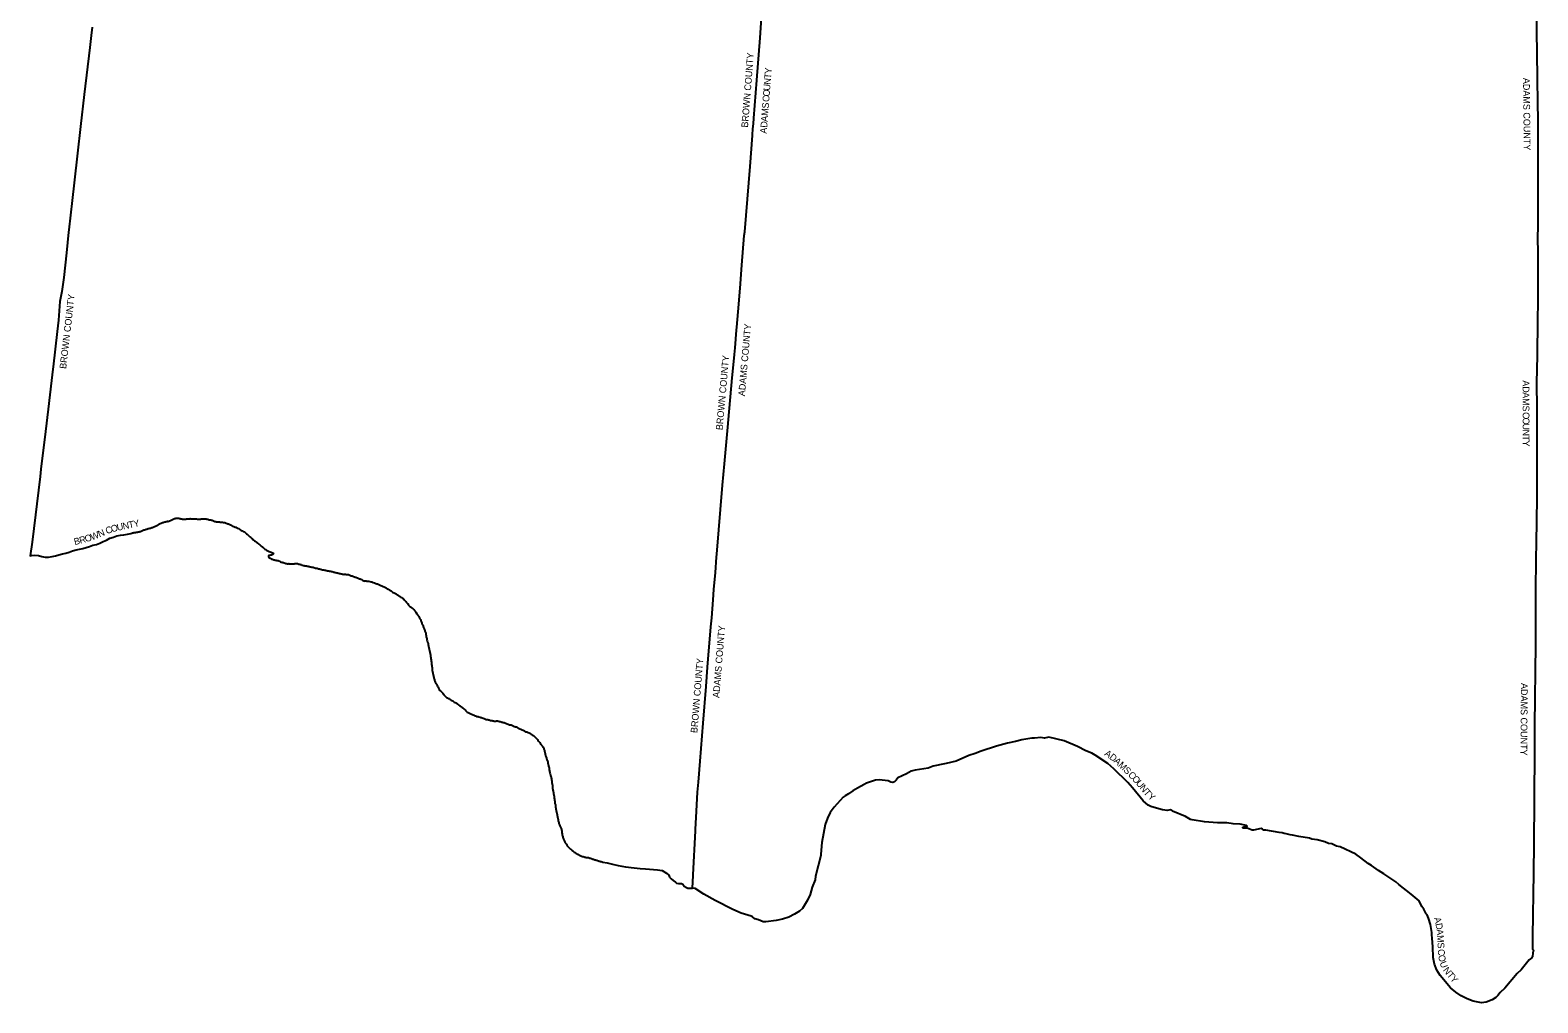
# Model space of a CAD drawing. Extents: x 1525783 to 1900577, y 218250 to 627376.
# Drawn here: x 1525783 to 1749751, y 218250 to 362753 of the extents above; entities that cross this region are included whole.
import ezdxf

# ---------------------------------------------------------------- set-up
doc = ezdxf.new("R2010")
doc.units = 0
doc.layers.add('GM_X_Adjacent_County', color=7, linetype='Continuous')
doc.layers.add('GM_X_Adjacent_County_Text', color=7, linetype='Continuous')

msp = doc.modelspace()

# ---------------------------------------------------------------- linework, layer by layer
at = {"layer": 'GM_X_Adjacent_County'}
for points in [[(1749441, 369663), (1749641, 355723), (1749642, 355680), (1749664, 354140), (1749675, 353340), (1749751, 348058), (1749743, 339646), (1749737, 333977), (1749714, 331531), (1749733, 330019), (1749726, 322498), (1749723, 319624), (1749639, 314429), (1749573, 310374), (1749573, 310345), (1749586, 306557), (1749590, 305214), (1749604, 300900), (1749618, 296471), (1749620, 295870), (1749621, 295683), (1749596, 293902), (1749532, 289205), (1749504, 287184), (1749407, 280060), (1749411, 276204), (1749414, 274100), (1749392, 271465), (1749270, 259526), (1749262, 255594), (1749145, 241637), (1749044, 234043), (1749032, 233161), (1749024, 232541), (1749002, 230891), (1748971, 228576), (1748962, 226751), (1748959, 226222), (1749129, 226071), (1749011, 225664), (1748943, 225098), (1748855, 224921), (1748451, 224622), (1747297, 223178), (1746699, 222628), (1744825, 220440), (1744132, 219784), (1743784, 219326), (1743491, 219025), (1742961, 218712), (1742082, 218356), (1741371, 218250), (1740167, 218519), (1739250, 218846), (1738367, 219276), (1737554, 219816), (1736777, 220488), (1735261, 222289), (1734736, 223094), (1734423, 223988), (1734221, 224999), (1734129, 226547), (1734063, 227848), (1734000, 228368), (1734019, 228696), (1733808, 229886), (1733530, 230820), (1733285, 231347), (1733137, 231497), (1732819, 232180), (1732539, 232573), (1732108, 233384), (1730955, 234416), (1729109, 235852), (1728676, 236229), (1726896, 237419), (1726059, 237912), (1725030, 238631), (1724550, 238927), (1723456, 239803), (1722698, 240350), (1720383, 241403), (1719849, 241546), (1719130, 241876), (1718634, 241929), (1718085, 242167), (1716951, 242450), (1716181, 242542), (1715849, 242718), (1714239, 242970), (1713303, 243155), (1712945, 243191), (1712368, 243351), (1712058, 243395), (1711788, 243511), (1711300, 243535), (1709354, 243882), (1709062, 243910), (1708858, 244056), (1708656, 244136), (1707532, 243896), (1707304, 243916), (1706832, 244116), (1706552, 244188), (1705974, 244218), (1705854, 244278), (1706100, 244396), (1706550, 244491), (1706462, 244581), (1705536, 244789), (1704502, 244835), (1703562, 244984), (1702156, 245016), (1700212, 245123), (1698424, 245429), (1698148, 245507), (1697392, 245914), (1695484, 246716), (1695356, 246821), (1695168, 246902), (1694708, 246834), (1693991, 246932), (1692779, 247291), (1692273, 247405), (1691861, 247625), (1691139, 248246), (1689540, 250213), (1688836, 250974), (1686755, 253006), (1685851, 253813), (1684009, 255059), (1683489, 255350), (1682604, 255678), (1681383, 256353), (1679387, 257198), (1677084, 257695), (1676482, 257565), (1675933, 257653), (1674989, 257562), (1674590, 257570), (1673103, 257314), (1672151, 257076), (1670970, 256828), (1669351, 256365), (1667073, 255622), (1666184, 255284), (1665236, 254994), (1663332, 254163), (1661861, 253792), (1661597, 253737), (1659950, 253392), (1659166, 253093), (1657264, 252815), (1656636, 252655), (1655973, 252252), (1654678, 251664), (1654416, 251331), (1654162, 251087), (1653936, 250971), (1653629, 251041), (1653227, 251253), (1651914, 251371), (1651336, 251309), (1650023, 250869), (1649653, 250700), (1648685, 250138), (1647981, 249729), (1647325, 249298), (1646846, 249002), (1646567, 248782), (1645210, 247341), (1644646, 246526), (1644229, 245701), (1643861, 244753), (1643387, 242065), (1643215, 240334), (1643241, 240124), (1642467, 237065), (1642377, 236530), (1641974, 235444), (1641644, 234350), (1641256, 233507), (1640494, 232258), (1640089, 231856), (1639339, 231415), (1638498, 230992), (1637555, 230684), (1636613, 230493), (1635065, 230285), (1634657, 230305), (1633958, 230601), (1633442, 230743), (1633074, 231028), (1632885, 231118), (1631426, 231579), (1630171, 232107), (1627520, 233433), (1625854, 234393), (1624547, 235213), (1624196, 235306), (1624257, 237177), (1624264, 237271), (1624637, 243796), (1624643, 244038), (1624741, 245763), (1624939, 249542), (1625055, 251044), (1625298, 254158), (1625741, 259804), (1626189, 265231), (1626426, 268141), (1626920, 274118), (1627024, 275441), (1627246, 278107), (1627367, 279648), (1627572, 282158), (1627760, 284461), (1627795, 284887), (1628633, 295151), (1628937, 298348), (1629433, 303775), (1629536, 304887), (1630089, 311112), (1630271, 313053), (1630419, 314553), (1630488, 315536), (1630722, 318179), (1630769, 318617), (1630954, 320913), (1631260, 324446), (1631493, 327825), (1631870, 332224), (1631939, 332801), (1632333, 337652), (1632719, 342502), (1633085, 347092), (1633093, 347197), (1633154, 348076), (1633224, 348842), (1633265, 349678), (1633736, 355308), (1634234, 361625), (1634548, 365997)], [(1534972, 363186), (1534842, 361983), (1534628, 360199), (1533821, 353172), (1533276, 348457), (1532824, 344490), (1532312, 340083), (1532006, 337422), (1531505, 333071), (1531469, 332747), (1531158, 329654), (1530772, 326029), (1530509, 323916), (1530186, 322432), (1530006, 319686), (1529806, 317987), (1529183, 312760), (1529136, 312365), (1528943, 310711), (1528465, 306424), (1528044, 303145), (1527379, 297549), (1527248, 296442), (1526093, 286681), (1525783, 284661), (1525992, 284724), (1526500, 284765), (1527007, 284684), (1527512, 284543), (1528026, 284460), (1528527, 284446), (1529034, 284567), (1529538, 284676), (1530052, 284808), (1530568, 284970), (1531073, 285075), (1531583, 285213), (1532088, 285389), (1532594, 285528), (1533097, 285646), (1533599, 285758), (1534100, 285902), (1534606, 286037), (1535109, 286223), (1535616, 286341), (1536117, 286531), (1536630, 286785), (1537136, 286998), (1537638, 287259), (1538142, 287436), (1538658, 287612), (1539195, 287727), (1539709, 287801), (1540219, 287890), (1540727, 287994), (1540893, 288043), (1540995, 288067), (1541097, 288089), (1541205, 288113), (1541311, 288131), (1541421, 288143), (1541531, 288157), (1541639, 288173), (1541749, 288189), (1541851, 288203), (1541957, 288221), (1542061, 288257), (1542161, 288296), (1542263, 288346), (1542369, 288378), (1542471, 288414), (1542585, 288460), (1542689, 288504), (1542793, 288538), (1542897, 288570), (1543007, 288598), (1543109, 288640), (1543225, 288672), (1543329, 288699), (1543431, 288735), (1543539, 288757), (1543647, 288789), (1543757, 288821), (1543857, 288843), (1543968, 288883), (1544068, 288917), (1544168, 288963), (1544278, 289005), (1544390, 289063), (1544490, 289110), (1544600, 289164), (1544700, 289224), (1544804, 289280), (1544910, 289344), (1545014, 289400), (1545118, 289446), (1545220, 289498), (1545334, 289553), (1545440, 289591), (1545546, 289623), (1545662, 289661), (1545778, 289701), (1545886, 289721), (1545994, 289753), (1546096, 289773), (1546200, 289789), (1546306, 289783), (1546407, 289815), (1546507, 289859), (1546611, 289905), (1546713, 289963), (1546819, 290024), (1546923, 290070), (1547031, 290114), (1547131, 290162), (1547231, 290196), (1547333, 290216), (1547439, 290230), (1547553, 290250), (1547653, 290268), (1547761, 290260), (1547867, 290238), (1547971, 290212), (1548071, 290200), (1548183, 290170), (1548297, 290134), (1548403, 290118), (1548505, 290110), (1548605, 290104), (1548716, 290094), (1548816, 290100), (1548916, 290120), (1549028, 290146), (1549136, 290164), (1549242, 290166), (1549344, 290166), (1549444, 290176), (1549550, 290180), (1549660, 290176), (1549762, 290176), (1549870, 290168), (1549970, 290164), (1550080, 290156), (1550180, 290148), (1550282, 290172), (1550398, 290172), (1550518, 290130), (1550628, 290114), (1550744, 290114), (1550860, 290108), (1550985, 290114), (1551085, 290126), (1551191, 290134), (1551297, 290134), (1551411, 290148), (1551531, 290142), (1551631, 290138), (1551735, 290152), (1551841, 290144), (1551951, 290142), (1552007, 290124), (1552057, 290108), (1552159, 290082), (1552263, 290050), (1552399, 290028), (1552499, 290007), (1552603, 289993), (1552703, 289979), (1552805, 289943), (1552919, 289903), (1553019, 289855), (1553120, 289805), (1553226, 289759), (1553346, 289737), (1553458, 289725), (1553576, 289723), (1553682, 289715), (1553786, 289717), (1553890, 289713), (1553998, 289681), (1554114, 289671), (1554224, 289649), (1554354, 289640), (1554496, 289632), (1554604, 289620), (1554708, 289618), (1554808, 289562), (1554922, 289516), (1555034, 289468), (1555136, 289432), (1555244, 289398), (1555345, 289366), (1555447, 289322), (1555553, 289276), (1555695, 289197), (1555803, 289139), (1555913, 289081), (1556017, 289031), (1556123, 288987), (1556231, 288937), (1556331, 288895), (1556475, 288824), (1556593, 288766), (1556727, 288702), (1556891, 288618), (1556991, 288544), (1557151, 288445), (1557293, 288353), (1557450, 288273), (1557608, 288201), (1557708, 288115), (1557824, 288024), (1557924, 287946), (1558026, 287864), (1558126, 287778), (1558232, 287684), (1558336, 287583), (1558436, 287483), (1558550, 287397), (1558652, 287299), (1558758, 287217), (1558858, 287122), (1558980, 286996), (1559096, 286908), (1559212, 286814), (1559320, 286729), (1559436, 286651), (1559551, 286567), (1559659, 286479), (1559765, 286389), (1559885, 286280), (1559993, 286194), (1560099, 286118), (1560237, 286016), (1560343, 285933), (1560453, 285843), (1560559, 285767), (1560669, 285663), (1560777, 285583), (1560887, 285512), (1560993, 285460), (1561109, 285402), (1561211, 285350), (1561311, 285316), (1561453, 285270), (1561577, 285216), (1561705, 285174), (1561808, 285125), (1561908, 285059), (1561902, 284957), (1561834, 284857), (1561728, 284811), (1561611, 284781), (1561511, 284739), (1561411, 284719), (1561309, 284693), (1561205, 284634), (1561181, 284532), (1561227, 284430), (1561329, 284360), (1561445, 284290), (1561564, 284232), (1561666, 284183), (1561766, 284145), (1561880, 284097), (1561986, 284067), (1562096, 284041), (1562200, 284011), (1562314, 283993), (1562418, 283979), (1562540, 283959), (1562640, 283943), (1562748, 283905), (1562854, 283861), (1562968, 283788), (1563078, 283740), (1563204, 283710), (1563328, 283674), (1563430, 283644), (1563540, 283610), (1563674, 283564), (1563783, 283522), (1563891, 283496), (1564001, 283490), (1564105, 283492), (1564207, 283500), (1564317, 283478), (1564417, 283474), (1564537, 283474), (1564649, 283482), (1564757, 283488), (1564808, 283486), (1564871, 283484), (1564979, 283494), (1565083, 283518), (1565187, 283526), (1565293, 283508), (1565399, 283498), (1565499, 283498), (1565605, 283458), (1565713, 283440), (1565829, 283420), (1565933, 283380), (1566035, 283346), (1566162, 283291), (1566264, 283261), (1566368, 283235), (1566496, 283211), (1566606, 283183), (1566724, 283167), (1566828, 283157), (1566938, 283141), (1567060, 283117), (1567172, 283095), (1567276, 283073), (1567378, 283037), (1567500, 283017), (1567606, 282995), (1567722, 282963), (1567830, 282953), (1567940, 282923), (1568072, 282875), (1568184, 282847), (1568290, 282831), (1568401, 282803), (1568507, 282767), (1568641, 282731), (1568745, 282702), (1568847, 282692), (1568953, 282658), (1569059, 282626), (1569191, 282596), (1569317, 282576), (1569423, 282562), (1569533, 282534), (1569637, 282512), (1569753, 282486), (1569857, 282466), (1569975, 282438), (1570131, 282408), (1570239, 282394), (1570343, 282382), (1570449, 282366), (1570550, 282338), (1570666, 282310), (1570792, 282276), (1570900, 282254), (1571000, 282228), (1571110, 282198), (1571214, 282176), (1571332, 282148), (1571432, 282120), (1571534, 282089), (1571634, 282071), (1571742, 282051), (1571848, 282025), (1571972, 281989), (1572076, 281967), (1572176, 281933), (1572282, 281913), (1572384, 281907), (1572496, 281921), (1572606, 281915), (1572744, 281891), (1572851, 281893), (1572953, 281891), (1573059, 281867), (1573167, 281833), (1573281, 281789), (1573389, 281739), (1573489, 281699), (1573611, 281685), (1573715, 281639), (1573819, 281597), (1573941, 281551), (1574057, 281506), (1574171, 281466), (1574277, 281418), (1574387, 281378), (1574489, 281340), (1574595, 281288), (1574699, 281238), (1574799, 281218), (1574899, 281180), (1575030, 281124), (1575144, 281066), (1575260, 280975), (1575360, 280919), (1575462, 280941), (1575586, 280943), (1575696, 280921), (1575796, 280907), (1575904, 280919), (1576006, 280901), (1576112, 280879), (1576431, 280811), (1576535, 280783), (1576643, 280743), (1576744, 280699), (1576945, 280631), (1577047, 280591), (1577151, 280557), (1577259, 280520), (1577359, 280480), (1577461, 280434), (1577570, 280382), (1577676, 280352), (1577788, 280306), (1577896, 280248), (1578004, 280202), (1578104, 280162), (1578234, 280105), (1578348, 280033), (1578448, 279993), (1578552, 279939), (1578662, 279889), (1578766, 279817), (1578879, 279752), (1578985, 279696), (1579105, 279630), (1579211, 279564), (1579315, 279494), (1579415, 279436), (1579519, 279351), (1579631, 279277), (1579731, 279231), (1579841, 279171), (1579941, 279113), (1580047, 279053), (1580151, 278993), (1580252, 278924), (1580352, 278860), (1580452, 278800), (1580554, 278738), (1580654, 278682), (1580756, 278612), (1580862, 278539), (1580964, 278475), (1581072, 278393), (1581178, 278299), (1581274, 278196), (1581372, 278096), (1581468, 277976), (1581573, 277886), (1581659, 277775), (1581743, 277671), (1581837, 277571), (1581937, 277513), (1581949, 277412), (1582003, 277308), (1582087, 277208), (1582187, 277140), (1582289, 277088), (1582393, 277017), (1582493, 276953), (1582595, 276877), (1582695, 276785), (1582777, 276682), (1582846, 276582), (1582906, 276480), (1582996, 276372), (1583072, 276265), (1583228, 276049), (1583298, 275946), (1583370, 275843), (1583446, 275732), (1583507, 275628), (1583567, 275525), (1583615, 275416), (1583686, 275307), (1583747, 275202), (1583796, 275094), (1583828, 274991), (1583874, 274888), (1583920, 274779), (1583957, 274668), (1583988, 274553), (1584035, 274444), (1584093, 274343), (1584146, 274243), (1584184, 274136), (1584222, 274014), (1584282, 273908), (1584319, 273810), (1584351, 273683), (1584396, 273579), (1584429, 273460), (1584456, 273357), (1584522, 273255), (1584543, 273147), (1584565, 273047), (1584581, 272939), (1584603, 272828), (1584625, 272707), (1584633, 272607), (1584657, 272492), (1584685, 272392), (1584693, 272288), (1584715, 272184), (1584753, 272054), (1584829, 271853), (1584863, 271741), (1584883, 271610), (1584908, 271489), (1584912, 271387), (1584933, 271280), (1584973, 271161), (1585001, 271045), (1585025, 270946), (1585042, 270824), (1585051, 270706), (1585083, 270583), (1585121, 270477), (1585143, 270379), (1585165, 270274), (1585189, 270164), (1585207, 270062), (1585235, 269959), (1585257, 269856), (1585270, 269752), (1585274, 269652), (1585284, 269551), (1585293, 269440), (1585315, 269334), (1585343, 269226), (1585361, 269127), (1585376, 269010), (1585384, 268864), (1585394, 268742), (1585403, 268631), (1585419, 268508), (1585439, 268385), (1585455, 268278), (1585469, 268164), (1585480, 268052), (1585484, 267943), (1585491, 267817), (1585509, 267704), (1585523, 267583), (1585549, 267475), (1585565, 267372), (1585597, 267253), (1585621, 267152), (1585643, 267044), (1585663, 266944), (1585681, 266821), (1585693, 266719), (1585735, 266583), (1585769, 266472), (1585805, 266372), (1585845, 266240), (1585861, 266133), (1585900, 266023), (1585938, 265909), (1586044, 265702), (1586134, 265596), (1586209, 265484), (1586268, 265374), (1586308, 265270), (1586374, 265131), (1586430, 265016), (1586485, 264913), (1586564, 264781), (1586661, 264643), (1586767, 264545), (1586876, 264457), (1586983, 264347), (1587068, 264237), (1587162, 264123), (1587249, 264020), (1587343, 263916), (1587433, 263806), (1587534, 263698), (1587651, 263607), (1587771, 263550), (1587893, 263488), (1588010, 263442), (1588113, 263377), (1588216, 263314), (1588317, 263206), (1588425, 263147), (1588564, 263100), (1588671, 263019), (1588785, 262927), (1588894, 262859), (1589012, 262809), (1589149, 262729), (1589257, 262664), (1589378, 262563), (1589485, 262473), (1589590, 262374), (1589699, 262303), (1589809, 262229), (1589941, 262147), (1590058, 262055), (1590168, 261969), (1590270, 261884), (1590387, 261759), (1590476, 261658), (1590599, 261545), (1590714, 261452), (1590826, 261376), (1590930, 261329), (1591045, 261291), (1591152, 261249), (1591261, 261197), (1591368, 261144), (1591498, 261069), (1591604, 261021), (1591707, 260965), (1591839, 260910), (1591951, 260864), (1592073, 260803), (1592206, 260781), (1592325, 260771), (1592453, 260731), (1592611, 260685), (1592717, 260649), (1592820, 260619), (1592946, 260575), (1593068, 260535), (1593208, 260491), (1593315, 260453), (1593419, 260407), (1593525, 260368), (1593636, 260352), (1593755, 260326), (1593859, 260298), (1593964, 260272), (1594068, 260240), (1594183, 260210), (1594295, 260187), (1594397, 260177), (1594497, 260161), (1594600, 260135), (1594717, 260119), (1594838, 260105), (1594943, 260103), (1595061, 260127), (1595183, 260125), (1595291, 260107), (1595394, 260081), (1595498, 260051), (1595606, 260025), (1595732, 259993), (1595849, 259965), (1595965, 259923), (1596068, 259895), (1596189, 259875), (1596301, 259832), (1596405, 259787), (1596530, 259747), (1596648, 259700), (1596779, 259632), (1596891, 259581), (1597008, 259545), (1597113, 259555), (1597237, 259536), (1597338, 259495), (1597438, 259449), (1597547, 259382), (1597655, 259310), (1597766, 259281), (1597877, 259273), (1598013, 259244), (1598118, 259187), (1598237, 259123), (1598339, 259055), (1598442, 258998), (1598547, 258950), (1598663, 258898), (1598895, 258805), (1599009, 258758), (1599111, 258706), (1599221, 258636), (1599332, 258575), (1599437, 258532), (1599555, 258508), (1599667, 258463), (1599776, 258415), (1599900, 258349), (1600010, 258299), (1600113, 258251), (1600213, 258188), (1600322, 258103), (1600424, 258024), (1600534, 257948), (1600640, 257857), (1600736, 257755), (1600844, 257660), (1600955, 257586), (1601061, 257482), (1601139, 257376), (1601209, 257264), (1601288, 257145), (1601395, 257017), (1601492, 256912), (1601565, 256811), (1601632, 256703), (1601703, 256592), (1601804, 256461), (1601887, 256361), (1601972, 256244), (1602033, 256142), (1602076, 256032), (1602108, 255928), (1602148, 255822), (1602183, 255721), (1602203, 255606), (1602231, 255499), (1602261, 255381), (1602291, 255280), (1602303, 255168), (1602323, 255068), (1602343, 254955), (1602394, 254846), (1602450, 254727), (1602493, 254622), (1602507, 254505), (1602533, 254401), (1602610, 254246), (1602657, 254142), (1602676, 254046), (1602670, 253935), (1602680, 253822), (1602727, 253716), (1602758, 253615), (1602772, 253515), (1602804, 253393), (1602848, 253256), (1602866, 253154), (1602872, 253055), (1602882, 252953), (1602900, 252847), (1602916, 252739), (1602930, 252625), (1602974, 252484), (1603000, 252379), (1603022, 252264), (1603086, 252096), (1603101, 252004), (1603119, 251900), (1603157, 251767), (1603183, 251659), (1603211, 251548), (1603227, 251427), (1603241, 251319), (1603259, 251212), (1603281, 251105), (1603287, 251005), (1603303, 250902), (1603323, 250795), (1603349, 250687), (1603362, 250589), (1603360, 250480), (1603366, 250367), (1603374, 250262), (1603390, 250157), (1603400, 250055), (1603418, 249942), (1603446, 249825), (1603468, 249711), (1603493, 249601), (1603522, 249475), (1603540, 249354), (1603548, 249241), (1603572, 249140), (1603586, 249041), (1603602, 248934), (1603628, 248833), (1603632, 248734), (1603640, 248633), (1603658, 248511), (1603682, 248408), (1603686, 248299), (1603702, 248190), (1603712, 248080), (1603724, 247979), (1603742, 247878), (1603768, 247762), (1603803, 247664), (1603805, 247531), (1603811, 247414), (1603838, 247291), (1603860, 247187), (1603879, 247070), (1603891, 246960), (1603908, 246855), (1603944, 246750), (1603966, 246651), (1603992, 246549), (1604011, 246449), (1604032, 246347), (1604060, 246224), (1604087, 246124), (1604091, 246021), (1604121, 245918), (1604139, 245809), (1604155, 245704), (1604191, 245575), (1604209, 245475), (1604219, 245374), (1604241, 245271), (1604270, 245144), (1604306, 245029), (1604338, 244911), (1604364, 244801), (1604423, 244683), (1604476, 244566), (1604517, 244455), (1604583, 244342), (1604624, 244240), (1604668, 244133), (1604718, 244024), (1604739, 243919), (1604751, 243820), (1604763, 243710), (1604769, 243607), (1604773, 243503), (1604795, 243379), (1604797, 243271), (1604819, 243159), (1604862, 243054), (1604909, 242921), (1604931, 242808), (1604964, 242693), (1605017, 242577), (1605075, 242472), (1605129, 242369), (1605174, 242264), (1605216, 242135), (1605278, 242020), (1605360, 241905), (1605437, 241804), (1605518, 241695), (1605576, 241594), (1605668, 241492), (1605778, 241393), (1605871, 241294), (1605972, 241165), (1606076, 241081), (1606179, 240998), (1606277, 240893), (1606387, 240820), (1606499, 240737), (1606613, 240636), (1606721, 240579), (1606827, 240497), (1606948, 240427), (1607061, 240357), (1607169, 240323), (1607268, 240259), (1607380, 240178), (1607492, 240133), (1607597, 240090), (1607701, 240056), (1607841, 240004), (1607949, 239972), (1608062, 239932), (1608167, 239909), (1608284, 239881), (1608395, 239867), (1608511, 239857), (1608624, 239837), (1608732, 239825), (1608839, 239806), (1608944, 239754), (1608991, 239743), (1609047, 239729), (1609149, 239692), (1609251, 239642), (1609357, 239611), (1609459, 239579), (1609560, 239553), (1609664, 239509), (1609767, 239485), (1609873, 239455), (1609984, 239425), (1610084, 239380), (1610188, 239339), (1610293, 239311), (1610403, 239283), (1610515, 239255), (1610627, 239225), (1610745, 239190), (1610849, 239168), (1611498, 239035), (1612274, 238843), (1613156, 238639), (1614208, 238457), (1615494, 238311), (1616422, 238226), (1617194, 238144), (1618374, 238082), (1618980, 238022), (1619655, 237894), (1620325, 237535), (1620675, 237235), (1620773, 236930), (1620987, 236654), (1621299, 236445), (1621669, 236177), (1621813, 236047), (1622107, 235980), (1622539, 235992), (1622759, 235866), (1622913, 235584), (1623303, 235371), (1623493, 235311), (1623793, 235267), (1624075, 235293), (1624196, 235306), (1624257, 237177), (1624264, 237271), (1624637, 243796), (1624643, 244038), (1624741, 245763), (1624939, 249542), (1625055, 251044), (1625298, 254158), (1625741, 259804), (1626189, 265231), (1626426, 268141), (1626920, 274118), (1627024, 275441), (1627246, 278107), (1627367, 279648), (1627572, 282158), (1627760, 284461), (1627795, 284887), (1628633, 295151), (1628937, 298348), (1629433, 303775), (1629536, 304887), (1630089, 311112), (1630271, 313053), (1630419, 314553), (1630488, 315536), (1630722, 318179), (1630769, 318617), (1630954, 320913), (1631260, 324446), (1631493, 327825), (1631870, 332224), (1631939, 332801), (1632333, 337652), (1632719, 342502), (1633085, 347092), (1633093, 347197), (1633154, 348076), (1633224, 348842), (1633265, 349678), (1633736, 355308), (1634234, 361625), (1634548, 365997)]]:
    msp.add_lwpolyline(points, dxfattribs=at)

# ---------------------------------------------------------------- texts
at = {"layer": 'GM_X_Adjacent_County_Text'}
for s, rotation, p in [('BROWN COUNTY', 85.51189, (1632415, 348252)), ('T', 85.50252, (1635830, 355508)), ('Y', 85.50252, (1635888, 356252)), ('O', 85.50236, (1635622, 352868)), ('U', 85.50236, (1635691, 353748)), ('N', 85.50236, (1635761, 354628)), ('ADAMS COUNTY', 270.61618, (1747552, 355661)), ('S', 85.50204, (1635481, 351073)), ('C', 85.5023, (1635558, 352055)), ('A', 85.49384, (1635326, 349110)), ('M', 85.50031, (1635396, 349990)), ('A', 85.46132, (1635187, 347349)), ('D', 85.48457, (1635257, 348229)), ('BROWN COUNTY', 83.35722, (1531129, 312392)), ('ADAMS COUNTY', 84.94743, (1631948, 308345)), ('BROWN COUNTY', 84.85128, (1628637, 303299)), ('A', 270.12506, (1747491, 310733)), ('D', 270.12506, (1747492, 309848)), ('S', 270.12582, (1747499, 306993)), ('A', 270.12648, (1747494, 308964)), ('M', 270.12478, (1747496, 308080)), ('C', 270.12524, (1747501, 306011)), ('O', 270.12506, (1747503, 305197)), ('U', 270.12506, (1747505, 304313)), ('N', 270.14699, (1747506, 303428)), ('T', 270.21641, (1747509, 302543)), ('Y', 270.47929, (1747512, 301790)), ('C', 20.60928, (1537183, 287861)), ('O', 15.71218, (1537924, 288141)), ('U', 12.10444, (1538759, 288376)), ('N', 11.51455, (1539621, 288561)), ('T', 11.59351, (1540489, 288738)), ('Y', 12.86336, (1541245, 288893)), ('B', 14.033, (1532420, 286248)), ('R', 14.70822, (1533222, 286448)), ('O', 17.64262, (1534063, 286670)), ('W', 20.2458, (1534953, 286955)), ('N', 23.6044, (1536094, 287377)), ('ADAMS COUNTY', 85.34515, (1628156, 263523)), ('BROWN COUNTY', 85.33939, (1624887, 258300)), ('ADAMS COUNTY', 269.58907, (1747243, 265769)), ('A', 325.48695, (1685289, 255091)), ('D', 321.60648, (1686003, 254601)), ('A', 317.58575, (1686682, 254064)), ('M', 315.95332, (1687329, 253472)), ('S', 315.67266, (1688110, 252718)), ('C', 315.17043, (1688810, 252033)), ('O', 312.98795, (1689380, 251467)), ('U', 309.97707, (1689974, 250830)), ('N', 309.09846, (1690539, 250156)), ('T', 309.97343, (1691108, 249456)), ('Y', 320.10305, (1691725, 248747)), ('A', 285.44129, (1734302, 230826)), ('D', 280.39146, (1734532, 229997)), ('A', 275.7336, (1734689, 229148)), ('M', 273.37248, (1734776, 228279)), ('S', 273.1353, (1734840, 227195)), ('C', 273.75448, (1734895, 226203)), ('O', 278.57096, (1734958, 225300)), ('U', 289.94052, (1735143, 224216)), ('N', 307.83613, (1735609, 223087)), ('T', 309.79408, (1736174, 222359)), ('Y', 310.05951, (1736656, 221781))]:
    msp.add_text(s, height=1000, rotation=rotation, dxfattribs=at).set_placement(p)

doc.saveas('drawing.dxf')
